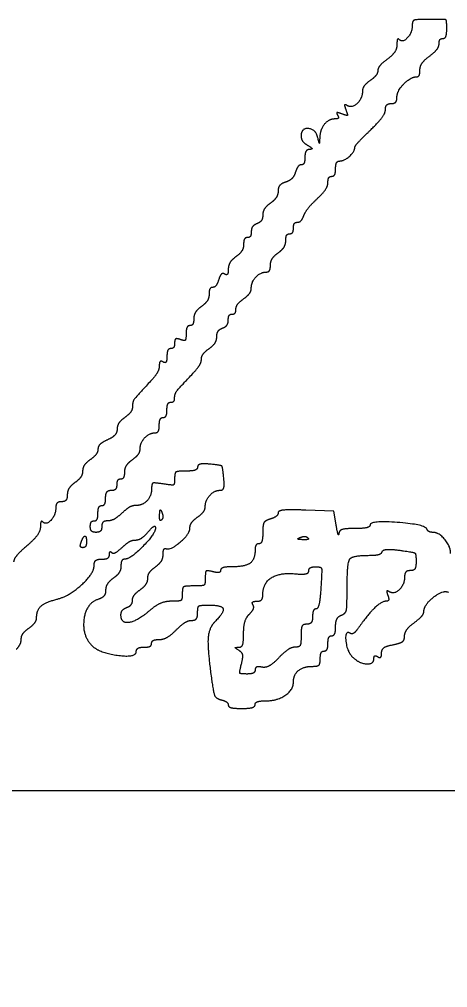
# Model space of a CAD drawing. Extents: x -14196 to 143, y -6096 to 28.
# Drawn here: x 26.044 to 26.312, y 6.327 to 6.934 of the extents above; entities that cross this region are included whole.
import ezdxf

# ---------------------------------------------------------------- set-up
doc = ezdxf.new("R2010")
doc.units = 0
doc.layers.add('SH_Data', color=7, linetype='Continuous')
doc.layers.add('SH_Text', color=7, linetype='Continuous')

msp = doc.modelspace()

# ---------------------------------------------------------------- linework, layer by layer
at = {"layer": 'SH_Data'}
msp.add_line((25.58759, 6.45026), (29.08759, 6.45026), dxfattribs=at)
at = {"layer": 'SH_Text'}
msp.add_line((26.22431, 6.60873), (26.22431, 6.60873), dxfattribs=at)
msp.add_lwpolyline([(26.24205, 6.61688), (26.24056, 6.62528), (26.22316, 6.62598)], dxfattribs=at)
for points in [[(26.30056, 6.93368), (26.29235, 6.93368), (26.28976, 6.93278), (26.28976, 6.92991)], [(26.31136, 6.92768), (26.31136, 6.93319), (26.31048, 6.93368), (26.30056, 6.93368)], [(26.28976, 6.92991), (26.28976, 6.92544), (26.28378, 6.91886), (26.28165, 6.92099)], [(26.30896, 6.92168), (26.31028, 6.92168), (26.31136, 6.92438), (26.31136, 6.92768)], [(26.28165, 6.92099), (26.28083, 6.92181), (26.28016, 6.9204), (26.28016, 6.91785)], [(26.30656, 6.91841), (26.30656, 6.92021), (26.30764, 6.92168), (26.30896, 6.92168)], [(26.28016, 6.91785), (26.28016, 6.9153), (26.27746, 6.91119), (26.27416, 6.90871)], [(26.30056, 6.91065), (26.30386, 6.91312), (26.30656, 6.91662), (26.30656, 6.91841)], [(26.27416, 6.90871), (26.27086, 6.90623), (26.26816, 6.90298), (26.26816, 6.90147)], [(26.29456, 6.90191), (26.29456, 6.90424), (26.29726, 6.90817), (26.30056, 6.91065)], [(26.29253, 6.89768), (26.29365, 6.89768), (26.29456, 6.89958), (26.29456, 6.90191)], [(26.26816, 6.90147), (26.26816, 6.89997), (26.266, 6.89718), (26.26336, 6.89528)], [(26.28016, 6.8848), (26.28016, 6.88874), (26.28875, 6.89768), (26.29253, 6.89768)], [(26.26336, 6.89528), (26.26072, 6.89338), (26.25856, 6.89036), (26.25856, 6.88858)], [(26.25856, 6.88858), (26.25856, 6.88407), (26.25191, 6.87786), (26.24901, 6.87965)], [(26.27656, 6.88088), (26.27854, 6.88088), (26.28016, 6.88264), (26.28016, 6.8848)], [(26.24901, 6.87965), (26.24758, 6.88054), (26.24726, 6.87947), (26.24821, 6.87699)], [(26.27296, 6.87709), (26.27296, 6.87917), (26.27458, 6.88088), (26.27656, 6.88088)], [(26.24298, 6.87365), (26.24379, 6.87235), (26.24323, 6.87128), (26.24173, 6.87128)], [(26.24566, 6.87443), (26.24319, 6.87538), (26.24211, 6.87506), (26.24298, 6.87365)], [(26.24821, 6.87699), (26.24944, 6.87378), (26.24886, 6.8732), (26.24566, 6.87443)], [(26.26336, 6.86408), (26.26864, 6.86915), (26.27296, 6.87501), (26.27296, 6.87709)], [(26.24173, 6.87128), (26.23769, 6.87128), (26.2322, 6.86502), (26.23188, 6.86005)], [(26.23051, 6.85988), (26.22919, 6.86493), (26.22016, 6.86555), (26.22016, 6.8606)], [(26.22016, 6.8606), (26.22016, 6.85868), (26.22205, 6.85602), (26.22436, 6.85467)], [(26.23188, 6.86005), (26.23163, 6.85604), (26.23152, 6.85602), (26.23051, 6.85988)], [(26.25376, 6.8533), (26.25376, 6.85415), (26.25808, 6.85901), (26.26336, 6.86408)], [(26.22436, 6.85467), (26.22669, 6.85331), (26.22723, 6.85219), (26.22556, 6.85215)], [(26.24433, 6.84488), (26.24714, 6.84488), (26.25376, 6.85079), (26.25376, 6.8533)], [(26.22256, 6.84728), (26.22256, 6.84464), (26.22156, 6.84248), (26.22033, 6.84248)], [(26.22556, 6.85215), (26.22391, 6.85211), (26.22256, 6.84992), (26.22256, 6.84728)], [(26.22033, 6.84248), (26.21909, 6.84248), (26.21742, 6.84037), (26.2166, 6.8378)], [(26.24176, 6.84008), (26.24176, 6.84272), (26.24292, 6.84488), (26.24433, 6.84488)], [(26.2166, 6.8378), (26.21579, 6.83523), (26.21301, 6.83246), (26.21044, 6.83164)], [(26.23696, 6.83144), (26.23696, 6.83355), (26.23804, 6.83528), (26.23936, 6.83528)], [(26.23936, 6.83528), (26.24068, 6.83528), (26.24176, 6.83744), (26.24176, 6.84008)], [(26.21044, 6.83164), (26.20787, 6.83082), (26.20576, 6.82831), (26.20576, 6.82605)], [(26.23022, 6.82124), (26.23393, 6.82474), (26.23696, 6.82933), (26.23696, 6.83144)], [(26.20576, 6.82605), (26.20576, 6.82379), (26.2036, 6.82038), (26.20096, 6.81848)], [(26.20096, 6.81848), (26.19832, 6.81658), (26.19616, 6.81321), (26.19616, 6.81101)], [(26.22189, 6.81068), (26.22276, 6.81299), (26.22651, 6.81774), (26.23022, 6.82124)], [(26.19616, 6.81101), (26.19616, 6.8088), (26.19454, 6.80637), (26.19256, 6.80561)], [(26.19256, 6.80561), (26.19058, 6.80485), (26.18896, 6.80258), (26.18896, 6.80055)], [(26.21536, 6.80288), (26.21536, 6.80486), (26.21648, 6.80648), (26.21784, 6.80648)], [(26.21784, 6.80648), (26.2192, 6.80648), (26.22102, 6.80837), (26.22189, 6.81068)], [(26.18896, 6.80055), (26.18896, 6.79853), (26.18788, 6.79688), (26.18656, 6.79688)], [(26.21056, 6.79501), (26.21056, 6.79736), (26.21164, 6.79928), (26.21296, 6.79928)], [(26.21296, 6.79928), (26.21428, 6.79928), (26.21536, 6.8009), (26.21536, 6.80288)], [(26.18416, 6.79261), (26.18416, 6.79026), (26.182, 6.78678), (26.17936, 6.78488)], [(26.18656, 6.79688), (26.18524, 6.79688), (26.18416, 6.79496), (26.18416, 6.79261)], [(26.20576, 6.78728), (26.2084, 6.78918), (26.21056, 6.79266), (26.21056, 6.79501)], [(26.20096, 6.77955), (26.20096, 6.7819), (26.20312, 6.78538), (26.20576, 6.78728)], [(26.17936, 6.78488), (26.17672, 6.78298), (26.17456, 6.77943), (26.17456, 6.77701)], [(26.17234, 6.77397), (26.17111, 6.77473), (26.16942, 6.77317), (26.16857, 6.77051)], [(26.17456, 6.77701), (26.17456, 6.77458), (26.17356, 6.77321), (26.17234, 6.77397)], [(26.18896, 6.76518), (26.18896, 6.76905), (26.19478, 6.77528), (26.19839, 6.77528)], [(26.19839, 6.77528), (26.19981, 6.77528), (26.20096, 6.7772), (26.20096, 6.77955)], [(26.16857, 6.77051), (26.16773, 6.76785), (26.16603, 6.76568), (26.1648, 6.76568)], [(26.1648, 6.76568), (26.16357, 6.76568), (26.16256, 6.76376), (26.16256, 6.76141)], [(26.18416, 6.75848), (26.1868, 6.76038), (26.18896, 6.7634), (26.18896, 6.76518)], [(26.16256, 6.76141), (26.16256, 6.75906), (26.1604, 6.75558), (26.15776, 6.75368)], [(26.17936, 6.75195), (26.17936, 6.75364), (26.18152, 6.75658), (26.18416, 6.75848)], [(26.15776, 6.75368), (26.15512, 6.75178), (26.15296, 6.7483), (26.15296, 6.74595)], [(26.17696, 6.74888), (26.17828, 6.74888), (26.17936, 6.75026), (26.17936, 6.75195)], [(26.15296, 6.74595), (26.15296, 6.7436), (26.15188, 6.74168), (26.15056, 6.74168)], [(26.17096, 6.74015), (26.17294, 6.74091), (26.17456, 6.74318), (26.17456, 6.7452)], [(26.17456, 6.7452), (26.17456, 6.74722), (26.17564, 6.74888), (26.17696, 6.74888)], [(26.15056, 6.74168), (26.14924, 6.74168), (26.14816, 6.7394), (26.14816, 6.73662)], [(26.16736, 6.73475), (26.16736, 6.73696), (26.16898, 6.73939), (26.17096, 6.74015)], [(26.14456, 6.73295), (26.14237, 6.73379), (26.14096, 6.73295), (26.14096, 6.7308)], [(26.14816, 6.73662), (26.14816, 6.73311), (26.14706, 6.73199), (26.14456, 6.73295)], [(26.16256, 6.72728), (26.1652, 6.72918), (26.16736, 6.73254), (26.16736, 6.73475)], [(26.13856, 6.72728), (26.13724, 6.72728), (26.13616, 6.72506), (26.13616, 6.72234)], [(26.14096, 6.7308), (26.14096, 6.72886), (26.13988, 6.72728), (26.13856, 6.72728)], [(26.15776, 6.72064), (26.15776, 6.72239), (26.15992, 6.72538), (26.16256, 6.72728)], [(26.13616, 6.72234), (26.13616, 6.71962), (26.13508, 6.71806), (26.13376, 6.71888)], [(26.15236, 6.71169), (26.15533, 6.71486), (26.15776, 6.71889), (26.15776, 6.72064)], [(26.13136, 6.71651), (26.13136, 6.71439), (26.12893, 6.71006), (26.12596, 6.70689)], [(26.13376, 6.71888), (26.13244, 6.71969), (26.13136, 6.71863), (26.13136, 6.71651)], [(26.14096, 6.69618), (26.14096, 6.6988), (26.14336, 6.70206), (26.15236, 6.71169)], [(26.12596, 6.70689), (26.11662, 6.6969), (26.11456, 6.69397), (26.11456, 6.69071)], [(26.13856, 6.69368), (26.13988, 6.69368), (26.14096, 6.6948), (26.14096, 6.69618)], [(26.11456, 6.69071), (26.11456, 6.68897), (26.1124, 6.68598), (26.10976, 6.68408)], [(26.13616, 6.68888), (26.13616, 6.69152), (26.13724, 6.69368), (26.13856, 6.69368)], [(26.10976, 6.68408), (26.10712, 6.68218), (26.10496, 6.67887), (26.10496, 6.67673)], [(26.13136, 6.67928), (26.13136, 6.68192), (26.13244, 6.68408), (26.13376, 6.68408)], [(26.13376, 6.68408), (26.13508, 6.68408), (26.13616, 6.68624), (26.13616, 6.68888)], [(26.12879, 6.67448), (26.13021, 6.67448), (26.13136, 6.67664), (26.13136, 6.67928)], [(26.10496, 6.67673), (26.10496, 6.6746), (26.10226, 6.67162), (26.09896, 6.67012)], [(26.11936, 6.66438), (26.11936, 6.66825), (26.12518, 6.67448), (26.12879, 6.67448)], [(26.09896, 6.67012), (26.09566, 6.66861), (26.09296, 6.66598), (26.09296, 6.66426)], [(26.09296, 6.66426), (26.09296, 6.66254), (26.0908, 6.65958), (26.08816, 6.65768)], [(26.11456, 6.65768), (26.1172, 6.65958), (26.11936, 6.6626), (26.11936, 6.66438)], [(26.08816, 6.65768), (26.08552, 6.65578), (26.08336, 6.65254), (26.08336, 6.65048)], [(26.10976, 6.64995), (26.10976, 6.6523), (26.11192, 6.65578), (26.11456, 6.65768)], [(26.15536, 6.65303), (26.15536, 6.65163), (26.15212, 6.65048), (26.14816, 6.65048)], [(26.16316, 6.65483), (26.15878, 6.65525), (26.15536, 6.65446), (26.15536, 6.65303)], [(26.17172, 6.64628), (26.17105, 6.65314), (26.17002, 6.65417), (26.16316, 6.65483)], [(26.08336, 6.65048), (26.08336, 6.64842), (26.0812, 6.64518), (26.07856, 6.64328)], [(26.10736, 6.64568), (26.10868, 6.64568), (26.10976, 6.6476), (26.10976, 6.64995)], [(26.14816, 6.65048), (26.14267, 6.65048), (26.14096, 6.64939), (26.14096, 6.64589)], [(26.07856, 6.64328), (26.07592, 6.64138), (26.07376, 6.6379), (26.07376, 6.63555)], [(26.10136, 6.63848), (26.10334, 6.63848), (26.10496, 6.6401), (26.10496, 6.64208)], [(26.10496, 6.64208), (26.10496, 6.64406), (26.10604, 6.64568), (26.10736, 6.64568)], [(26.13376, 6.64243), (26.12824, 6.6433), (26.12656, 6.64265), (26.12656, 6.63965)], [(26.14096, 6.64589), (26.14096, 6.64214), (26.13965, 6.6415), (26.13376, 6.64243)], [(26.16974, 6.63848), (26.17137, 6.63848), (26.17216, 6.64162), (26.17172, 6.64628)], [(26.07376, 6.63555), (26.07376, 6.6332), (26.07214, 6.63128), (26.07016, 6.63128)], [(26.09776, 6.63368), (26.09776, 6.63635), (26.09936, 6.63848), (26.10136, 6.63848)], [(26.12656, 6.63965), (26.12656, 6.63487), (26.1209, 6.62888), (26.11639, 6.62888)], [(26.16016, 6.62838), (26.16016, 6.63232), (26.166, 6.63848), (26.16974, 6.63848)], [(26.07016, 6.63128), (26.06818, 6.63128), (26.06656, 6.62958), (26.06656, 6.62751)], [(26.09296, 6.62408), (26.09296, 6.62672), (26.09404, 6.62888), (26.09536, 6.62888)], [(26.09536, 6.62888), (26.09668, 6.62888), (26.09776, 6.63104), (26.09776, 6.63368)], [(26.11639, 6.62888), (26.11456, 6.62888), (26.11075, 6.62672), (26.10792, 6.62408)], [(26.06656, 6.62751), (26.06656, 6.62304), (26.06058, 6.61646), (26.05845, 6.61859)], [(26.09056, 6.61928), (26.09188, 6.61928), (26.09296, 6.62144), (26.09296, 6.62408)], [(26.10792, 6.62408), (26.10508, 6.62144), (26.1011, 6.61928), (26.09906, 6.61928)], [(26.13281, 6.61993), (26.13202, 6.61913), (26.13145, 6.62055), (26.13155, 6.62308)], [(26.13155, 6.62308), (26.13167, 6.62587), (26.13224, 6.62644), (26.133, 6.62453)], [(26.133, 6.62453), (26.1337, 6.6228), (26.13361, 6.62073), (26.13281, 6.61993)], [(26.15536, 6.62168), (26.158, 6.62358), (26.16016, 6.6266), (26.16016, 6.62838)], [(26.20576, 6.62435), (26.20576, 6.62306), (26.2036, 6.62132), (26.20096, 6.62048)], [(26.22316, 6.62598), (26.21296, 6.6264), (26.20576, 6.62572), (26.20576, 6.62435)], [(26.05845, 6.61859), (26.05763, 6.61941), (26.05694, 6.61801), (26.05691, 6.61548)], [(26.08816, 6.61568), (26.08816, 6.61766), (26.08924, 6.61928), (26.09056, 6.61928)], [(26.09906, 6.61928), (26.09703, 6.61928), (26.09536, 6.61766), (26.09536, 6.61568)], [(26.15056, 6.61489), (26.15056, 6.61672), (26.15272, 6.61978), (26.15536, 6.62168)], [(26.20096, 6.62048), (26.1976, 6.61941), (26.19616, 6.61685), (26.19616, 6.61192)], [(26.24385, 6.61148), (26.24367, 6.60983), (26.24286, 6.61226), (26.24205, 6.61688)], [(26.26336, 6.61674), (26.26336, 6.6155), (26.25904, 6.61448), (26.25376, 6.61448)], [(26.29896, 6.61412), (26.29783, 6.617), (26.26336, 6.61954), (26.26336, 6.61674)], [(26.05691, 6.61548), (26.05688, 6.61295), (26.0531, 6.60765), (26.04851, 6.6037)], [(26.09176, 6.61208), (26.08978, 6.61208), (26.08816, 6.6137), (26.08816, 6.61568)], [(26.09536, 6.61568), (26.09536, 6.6137), (26.09374, 6.61208), (26.09176, 6.61208)], [(26.12896, 6.61477), (26.12896, 6.61127), (26.11327, 6.59528), (26.10984, 6.59528)], [(26.11653, 6.60728), (26.11844, 6.60728), (26.12202, 6.6096), (26.12448, 6.61245)], [(26.12448, 6.61245), (26.12695, 6.61529), (26.12896, 6.61633), (26.12896, 6.61477)], [(26.13561, 6.60188), (26.13862, 6.6009), (26.15056, 6.61129), (26.15056, 6.61489)], [(26.19616, 6.61192), (26.19616, 6.60805), (26.19508, 6.60488), (26.19376, 6.60488)], [(26.25376, 6.61448), (26.24785, 6.61448), (26.24404, 6.61333), (26.24385, 6.61148)], [(26.30263, 6.61208), (26.30105, 6.61208), (26.2994, 6.613), (26.29896, 6.61412)], [(26.31376, 6.59885), (26.31376, 6.60336), (26.30643, 6.61208), (26.30263, 6.61208)], [(26.08344, 6.60248), (26.08216, 6.60248), (26.08174, 6.6041), (26.0825, 6.60608)], [(26.0825, 6.60608), (26.08326, 6.60806), (26.0843, 6.60968), (26.08482, 6.60968)], [(26.08576, 6.60608), (26.08576, 6.6041), (26.08472, 6.60248), (26.08344, 6.60248)], [(26.08482, 6.60968), (26.08534, 6.60968), (26.08576, 6.60806), (26.08576, 6.60608)], [(26.10807, 6.60262), (26.11082, 6.60518), (26.11463, 6.60728), (26.11653, 6.60728)], [(26.19376, 6.60488), (26.19244, 6.60488), (26.19136, 6.60318), (26.19136, 6.60111)], [(26.22116, 6.60747), (26.21837, 6.60758), (26.2178, 6.60815), (26.21971, 6.60892)], [(26.21971, 6.60892), (26.22145, 6.60961), (26.22352, 6.60953), (26.22431, 6.60873)], [(26.22431, 6.60873), (26.22511, 6.60793), (26.22369, 6.60736), (26.22116, 6.60747)], [(26.04851, 6.6037), (26.04392, 6.59975), (26.04016, 6.59516), (26.04016, 6.5935)], [(26.10016, 6.59808), (26.10016, 6.59962), (26.10082, 6.60022), (26.10162, 6.59942)], [(26.10162, 6.59942), (26.10242, 6.59862), (26.10532, 6.60006), (26.10807, 6.60262)], [(26.13376, 6.59821), (26.13376, 6.60056), (26.13459, 6.60221), (26.13561, 6.60188)], [(26.19136, 6.60111), (26.19136, 6.59513), (26.18514, 6.59048), (26.17713, 6.59048)], [(26.26299, 6.59768), (26.26694, 6.59768), (26.27052, 6.5987), (26.27096, 6.59994)], [(26.27096, 6.59994), (26.2714, 6.60119), (26.27635, 6.60159), (26.28196, 6.60083)], [(26.28196, 6.60083), (26.2907, 6.59964), (26.29216, 6.59863), (26.29216, 6.59376)], [(26.09056, 6.5914), (26.09056, 6.59368), (26.09254, 6.59528), (26.09536, 6.59528)], [(26.09536, 6.59528), (26.098, 6.59528), (26.10016, 6.59654), (26.10016, 6.59808)], [(26.10984, 6.59528), (26.10848, 6.59528), (26.10736, 6.59336), (26.10736, 6.59101)], [(26.12896, 6.59048), (26.1316, 6.59238), (26.13376, 6.59586), (26.13376, 6.59821)], [(26.24896, 6.57617), (26.24896, 6.59288), (26.2521, 6.59768), (26.26299, 6.59768)], [(26.29216, 6.59376), (26.29216, 6.59031), (26.29075, 6.58808), (26.28856, 6.58808)], [(26.06722, 6.57016), (26.07493, 6.57209), (26.09056, 6.58632), (26.09056, 6.5914)], [(26.10736, 6.59101), (26.10736, 6.58866), (26.1052, 6.58518), (26.10256, 6.58328)], [(26.12416, 6.58328), (26.12416, 6.58534), (26.12632, 6.58858), (26.12896, 6.59048)], [(26.16496, 6.58738), (26.16128, 6.58835), (26.16016, 6.58746), (26.16016, 6.58356)], [(26.16976, 6.5883), (26.16976, 6.58711), (26.1676, 6.58669), (26.16496, 6.58738)], [(26.17713, 6.59048), (26.17308, 6.59048), (26.16976, 6.5895), (26.16976, 6.5883)], [(26.19616, 6.57259), (26.19616, 6.57997), (26.20634, 6.58693), (26.21596, 6.58613)], [(26.21596, 6.58613), (26.22117, 6.5857), (26.22496, 6.58646), (26.22496, 6.58793)], [(26.22496, 6.58793), (26.22496, 6.58933), (26.22685, 6.59048), (26.22916, 6.59048)], [(26.22916, 6.59048), (26.23275, 6.59048), (26.23324, 6.58857), (26.23254, 6.57728)], [(26.28856, 6.58808), (26.28658, 6.58808), (26.28496, 6.58638), (26.28496, 6.58431)], [(26.10256, 6.58328), (26.09992, 6.58138), (26.09776, 6.57797), (26.09776, 6.57571)], [(26.11936, 6.57608), (26.122, 6.57798), (26.12416, 6.58122), (26.12416, 6.58328)], [(26.16016, 6.58356), (26.16016, 6.57951), (26.1587, 6.57848), (26.15296, 6.57848)], [(26.28496, 6.58431), (26.28496, 6.57938), (26.27847, 6.57296), (26.27541, 6.57485)], [(26.09776, 6.57571), (26.09776, 6.57345), (26.09572, 6.57095), (26.09322, 6.57016)], [(26.11456, 6.56947), (26.11456, 6.5712), (26.11672, 6.57418), (26.11936, 6.57608)], [(26.15296, 6.57848), (26.14736, 6.57848), (26.14576, 6.57741), (26.14576, 6.57368)], [(26.23254, 6.57728), (26.23209, 6.57002), (26.23074, 6.56408), (26.22954, 6.56408)], [(26.24536, 6.56015), (26.24802, 6.56117), (26.24896, 6.56537), (26.24896, 6.57617)], [(26.27541, 6.57485), (26.27403, 6.5757), (26.27362, 6.57475), (26.27445, 6.5726)], [(26.29696, 6.56212), (26.29696, 6.56652), (26.30873, 6.57602), (26.31243, 6.5746)], [(26.05456, 6.55878), (26.05456, 6.56336), (26.06014, 6.56838), (26.06722, 6.57016)], [(26.09322, 6.57016), (26.08558, 6.56774), (26.08285, 6.54745), (26.0893, 6.541)], [(26.11096, 6.56495), (26.11294, 6.56571), (26.11456, 6.56774), (26.11456, 6.56947)], [(26.13894, 6.56888), (26.13512, 6.56888), (26.12904, 6.56624), (26.12514, 6.56288)], [(26.14576, 6.57368), (26.14576, 6.57), (26.14416, 6.56888), (26.13894, 6.56888)], [(26.19004, 6.56667), (26.18929, 6.56789), (26.19036, 6.56888), (26.19242, 6.56888)], [(26.19242, 6.56888), (26.19448, 6.56888), (26.19616, 6.57055), (26.19616, 6.57259)], [(26.27333, 6.56888), (26.27054, 6.56888), (26.26175, 6.56043), (26.25633, 6.55254)], [(26.27445, 6.5726), (26.27523, 6.57055), (26.27473, 6.56888), (26.27333, 6.56888)], [(26.10736, 6.56022), (26.10736, 6.56206), (26.10898, 6.56419), (26.11096, 6.56495)], [(26.12514, 6.56288), (26.11756, 6.55636), (26.10736, 6.55484), (26.10736, 6.56022)], [(26.15536, 6.56168), (26.15536, 6.56541), (26.15696, 6.56648), (26.16256, 6.56648)], [(26.16256, 6.56648), (26.17055, 6.56648), (26.17211, 6.56196), (26.16616, 6.55602)], [(26.18779, 6.56084), (26.18978, 6.56284), (26.19079, 6.56546), (26.19004, 6.56667)], [(26.22954, 6.56408), (26.22834, 6.56408), (26.22736, 6.56192), (26.22736, 6.55928)], [(26.29096, 6.55545), (26.29426, 6.55792), (26.29696, 6.56093), (26.29696, 6.56212)], [(26.04976, 6.55208), (26.0524, 6.55398), (26.05456, 6.557), (26.05456, 6.55878)], [(26.14195, 6.55088), (26.14525, 6.55418), (26.14961, 6.55688), (26.15165, 6.55688)], [(26.15165, 6.55688), (26.15376, 6.55688), (26.15536, 6.55895), (26.15536, 6.56168)], [(26.16616, 6.55602), (26.16229, 6.55215), (26.16153, 6.53866), (26.16413, 6.51969)], [(26.18416, 6.54865), (26.18416, 6.55336), (26.18579, 6.55885), (26.18779, 6.56084)], [(26.22736, 6.55928), (26.22736, 6.55661), (26.22576, 6.55448), (26.22376, 6.55448)], [(26.24176, 6.55302), (26.24176, 6.55618), (26.24338, 6.55939), (26.24536, 6.56015)], [(26.04496, 6.54538), (26.04496, 6.54716), (26.04712, 6.55018), (26.04976, 6.55208)], [(26.13125, 6.54488), (26.13383, 6.54488), (26.13865, 6.54758), (26.14195, 6.55088)], [(26.22376, 6.55448), (26.22136, 6.55448), (26.22016, 6.55208), (26.22016, 6.54728)], [(26.23936, 6.54728), (26.24068, 6.54728), (26.24176, 6.54986), (26.24176, 6.55302)], [(26.25633, 6.55254), (26.25444, 6.54979), (26.25201, 6.54808), (26.25093, 6.54875)], [(26.28496, 6.54701), (26.28496, 6.54917), (26.28766, 6.55297), (26.29096, 6.55545)], [(26.04196, 6.53879), (26.04361, 6.54063), (26.04496, 6.54359), (26.04496, 6.54538)], [(26.12656, 6.54248), (26.12656, 6.5438), (26.12867, 6.54488), (26.13125, 6.54488)], [(26.18116, 6.54004), (26.183, 6.54006), (26.18416, 6.54341), (26.18416, 6.54865)], [(26.22016, 6.54728), (26.22016, 6.54228), (26.21899, 6.54008), (26.21633, 6.54008)], [(26.23696, 6.54248), (26.23696, 6.54512), (26.23804, 6.54728), (26.23936, 6.54728)], [(26.25093, 6.54875), (26.24749, 6.55087), (26.24882, 6.53748), (26.25239, 6.53391)], [(26.27776, 6.54164), (26.28225, 6.54254), (26.28496, 6.54456), (26.28496, 6.54701)], [(26.0893, 6.541), (26.09379, 6.53651), (26.11696, 6.53345), (26.11696, 6.53734)], [(26.11696, 6.53734), (26.11696, 6.53885), (26.11912, 6.54008), (26.12176, 6.54008)], [(26.12176, 6.54008), (26.1244, 6.54008), (26.12656, 6.54116), (26.12656, 6.54248)], [(26.1813, 6.53801), (26.1789, 6.53954), (26.17887, 6.54001), (26.18116, 6.54004)], [(26.18284, 6.52965), (26.18388, 6.53379), (26.18334, 6.53672), (26.1813, 6.53801)], [(26.21633, 6.54008), (26.21422, 6.54008), (26.20963, 6.53707), (26.20613, 6.53339)], [(26.23216, 6.53288), (26.23216, 6.53552), (26.23324, 6.53768), (26.23456, 6.53768)], [(26.23456, 6.53768), (26.23588, 6.53768), (26.23696, 6.53984), (26.23696, 6.54248)], [(26.27056, 6.5364), (26.27056, 6.5387), (26.2734, 6.54077), (26.27776, 6.54164)], [(26.20613, 6.53339), (26.2026, 6.52968), (26.19789, 6.52708), (26.19556, 6.52756)], [(26.22719, 6.52808), (26.23056, 6.52808), (26.23216, 6.52962), (26.23216, 6.53288)], [(26.25239, 6.53391), (26.25638, 6.52992), (26.26576, 6.5293), (26.26576, 6.53302)], [(26.26576, 6.53302), (26.26576, 6.53442), (26.26684, 6.53489), (26.26816, 6.53408)], [(26.26816, 6.53408), (26.26948, 6.53326), (26.27056, 6.53431), (26.27056, 6.5364)], [(26.1863, 6.52328), (26.18203, 6.52328), (26.18149, 6.52426), (26.18284, 6.52965)], [(26.19136, 6.52585), (26.19136, 6.52444), (26.18909, 6.52328), (26.1863, 6.52328)], [(26.19556, 6.52756), (26.19325, 6.52804), (26.19136, 6.52727), (26.19136, 6.52585)], [(26.21536, 6.51833), (26.21536, 6.52285), (26.22171, 6.52808), (26.22719, 6.52808)], [(26.16413, 6.51969), (26.16527, 6.51139), (26.16692, 6.50792), (26.17013, 6.50708)], [(26.1982, 6.50648), (26.20536, 6.50648), (26.21536, 6.51339), (26.21536, 6.51833)], [(26.17013, 6.50708), (26.17257, 6.50644), (26.17456, 6.50496), (26.17456, 6.5038)], [(26.17456, 6.5038), (26.17456, 6.50263), (26.17834, 6.50168), (26.18296, 6.50168)], [(26.18296, 6.50168), (26.18758, 6.50168), (26.19136, 6.50276), (26.19136, 6.50408)], [(26.19136, 6.50408), (26.19136, 6.5054), (26.19444, 6.50648), (26.1982, 6.50648)]]:
    msp.add_open_spline(points, degree=2, dxfattribs=at)

# ---------------------------------------------------------------- texts
msp.add_text('Thomas D. Corey', height=0.1399997, dxfattribs=at).set_placement((25.58759, 6.21026))

doc.saveas('drawing.dxf')
